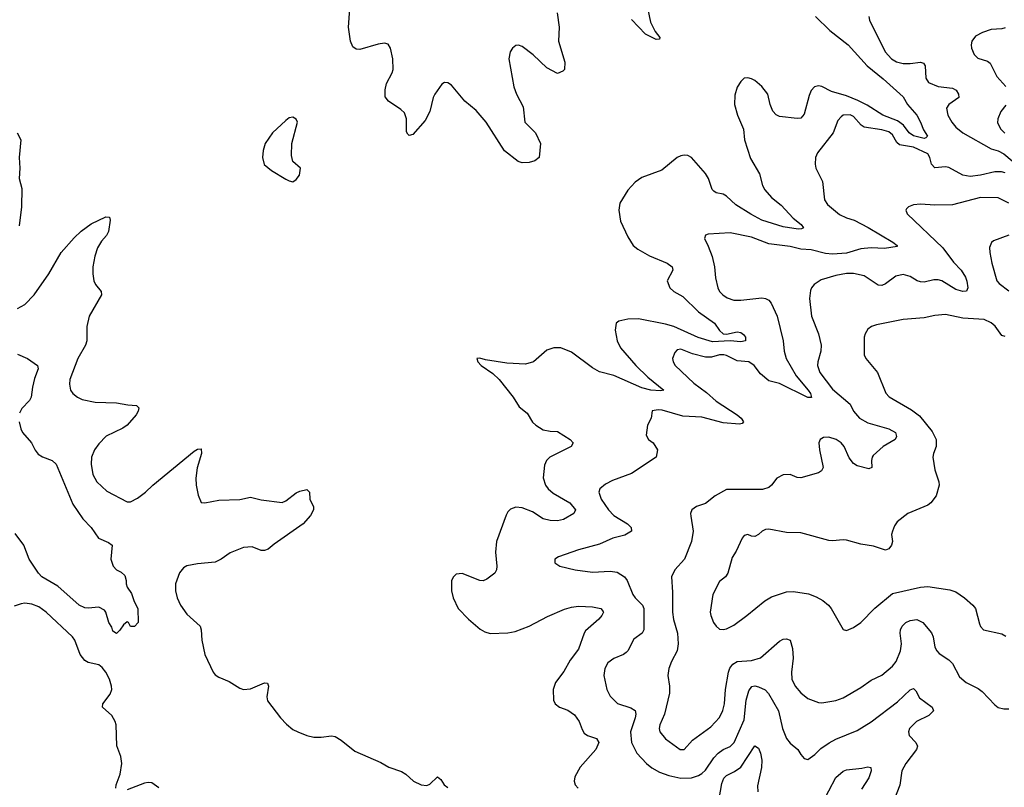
# Model space of a CAD drawing. Header units: inches. Extents: x 1649636 to 1815363, y 506543 to 641975.
# Tile 548 of 656: x 1761342 to 1766924, y 564376 to 568732. Entities that reach past the tile are written whole.
import ezdxf

# ---------------------------------------------------------------- set-up
doc = ezdxf.new("R2010")
doc.units = ezdxf.units.IN
doc.header["$MEASUREMENT"] = 0
doc.layers.add('B7566', color=7, linetype='Continuous')

msp = doc.modelspace()

# ---------------------------------------------------------------- linework, layer by layer
at = {"layer": 'B7566', "color": 5}
for points, elevation in [([(1764389.1, 568770), (1764400.3, 568690), (1764396.5, 568610), (1764433.4, 568490), (1764430.4, 568450), (1764420.4, 568439.6), (1764390, 568426.6), (1764330, 568458.4), (1764252.4, 568532.4), (1764190, 568579.6), (1764170, 568587.3), (1764154.6, 568585.4), (1764135.5, 568570), (1764123.1, 568550), (1764115.3, 568510), (1764142.6, 568350), (1764158, 568310), (1764196.7, 568236.7), (1764205.4, 568150), (1764267.1, 568090), (1764295.1, 568030), (1764287.6, 567950), (1764263.1, 567930), (1764230, 567921.1), (1764190, 567920.2), (1764167.3, 567927.3), (1764090, 567987.8), (1763987.2, 568150), (1763930, 568216.8), (1763865.1, 568270), (1763790, 568360.5), (1763770, 568373.6), (1763750, 568374.5), (1763734.9, 568365.1), (1763694.9, 568310), (1763685.6, 568290), (1763667.1, 568210), (1763640, 568160), (1763570, 568080.9), (1763550, 568075.1), (1763541.7, 568081.7), (1763535.1, 568095.1), (1763535, 568170), (1763522.5, 568202.5), (1763502.3, 568222.3), (1763433.3, 568270), (1763413.7, 568293.7), (1763414.4, 568334.4), (1763421.9, 568370), (1763453.5, 568430), (1763459.3, 568450), (1763458.2, 568510), (1763444.7, 568570), (1763430, 568592), (1763410, 568598.7), (1763373.3, 568593.3), (1763270, 568563.1), (1763250, 568564.4), (1763230, 568576.9), (1763216.5, 568610), (1763206.1, 568690), (1763213.5, 568793.5)], 580), ([(1764903.9, 568790), (1764918.2, 568718.2), (1764944.6, 568664.6), (1764972, 568630), (1764970, 568622), (1764950, 568618.7), (1764890, 568649.9), (1764810, 568733)], 580), ([(1765853.1, 568750), (1765935.3, 568670), (1766039.7, 568590), (1766146, 568470), (1766236.6, 568396.6), (1766350, 568294.9), (1766375.8, 568250), (1766427.6, 568190), (1766449.2, 568150), (1766465.9, 568105.9), (1766488.2, 568070), (1766479.4, 568060.6), (1766470, 568058.3), (1766410, 568071.9), (1766385.8, 568090), (1766353.5, 568133.5), (1766318.2, 568158.2), (1766235, 568190), (1766147.1, 568247.1), (1766093.7, 568273.7), (1766030, 568299.3), (1765944.1, 568324.1), (1765890, 568352.3), (1765870, 568355.9), (1765848.8, 568351.2), (1765829.4, 568330.6), (1765817.6, 568302.4), (1765790, 568196), (1765770, 568172.8), (1765749, 568171), (1765650, 568181.8), (1765631.4, 568191.4), (1765612.2, 568212.2), (1765597.6, 568250), (1765583.1, 568310), (1765550, 568353.6), (1765510, 568387), (1765490, 568397), (1765470, 568402.7), (1765450, 568399.3), (1765430, 568381.2), (1765410.4, 568349.7), (1765396.5, 568303.5), (1765394.3, 568250), (1765411.2, 568190), (1765446.4, 568110), (1765452, 568050), (1765484.4, 567944.4), (1765536.5, 567856.5), (1765552.7, 567790), (1765565.8, 567765.8), (1765603.7, 567723.7), (1765659.2, 567679.2), (1765726.4, 567606.4), (1765772, 567570), (1765784.9, 567550), (1765775.2, 567544.8), (1765756.1, 567543.9), (1765670, 567556.1), (1765550, 567594.4), (1765487.6, 567627.6), (1765402.1, 567682.1), (1765350, 567730.6), (1765330, 567742.5), (1765290, 567749.8), (1765277.8, 567757.8), (1765268.6, 567768.6), (1765247, 567830), (1765230, 567859.7), (1765150, 567949.6), (1765130, 567960.5), (1765110, 567962.9), (1765090, 567959.5), (1765070, 567949.6), (1764981.6, 567878.4), (1764870, 567835.8), (1764830.5, 567810), (1764790, 567764.5), (1764744.9, 567690), (1764738.3, 567650), (1764748.6, 567588.6), (1764790, 567500.5), (1764820.3, 567450), (1764845.7, 567430), (1764911.9, 567391.9), (1765012, 567350), (1765041.1, 567330), (1765045.3, 567310), (1765012.9, 567250), (1765027.2, 567210), (1765050.3, 567190), (1765101.8, 567161.8), (1765190, 567074.6), (1765281.5, 567010), (1765310, 566968.1), (1765330, 566949.2), (1765350, 566946.9), (1765410, 566960.2), (1765430, 566956.5), (1765445.4, 566945.4), (1765456.2, 566930), (1765456.4, 566910), (1765430, 566903.4), (1765370, 566908.7), (1765270, 566903.3), (1765188.6, 566928.6), (1765050, 566991), (1765003, 567003.1), (1764850, 567034.6), (1764790, 567032.5), (1764738.6, 567021.5), (1764723, 567010), (1764718.7, 566970), (1764730.2, 566910), (1764748.5, 566870), (1764834.2, 566770), (1764903.5, 566703.5), (1764994.4, 566630), (1764974.7, 566625.3), (1764919.3, 566630), (1764870, 566642), (1764710, 566712.2), (1764630, 566733.2), (1764590, 566755.7), (1764470, 566845.2), (1764410, 566869.8), (1764370.2, 566869.8), (1764330, 566856.9), (1764255.5, 566790), (1764210, 566776.4), (1764103.3, 566783.3), (1763982, 566802), (1763950, 566811.8), (1763934, 566810), (1763938.8, 566790), (1763957.3, 566770), (1764024.9, 566724.9), (1764060.7, 566690), (1764139.1, 566590), (1764174, 566534), (1764218.3, 566498.3), (1764248.6, 566448.6), (1764268.5, 566430), (1764310, 566405.2), (1764350, 566396.5), (1764390, 566395.5), (1764463, 566350), (1764480.4, 566330), (1764468, 566310), (1764347.7, 566250), (1764328, 566230), (1764316.4, 566203.6), (1764308.8, 566131.2), (1764322.3, 566090), (1764337.8, 566070), (1764365.8, 566045.8), (1764460.7, 565990), (1764493.8, 565950), (1764484.4, 565930), (1764424.2, 565895.8), (1764390, 565887.1), (1764350, 565889.9), (1764310, 565899.1), (1764250, 565939.4), (1764190, 565961.2), (1764154.1, 565965.9), (1764125.1, 565954.9), (1764110, 565939.5), (1764099.7, 565920.3), (1764045.8, 565770), (1764039.2, 565710), (1764047.2, 565630), (1764045.5, 565610), (1764034.9, 565590), (1763990, 565556.3), (1763970, 565547.8), (1763950, 565549.6), (1763850, 565589.4), (1763815.5, 565584.5), (1763800.7, 565570), (1763790.7, 565550), (1763790.6, 565490), (1763799.3, 565450), (1763828, 565390), (1763885.5, 565330), (1763952.4, 565272.4), (1763978, 565258), (1764010, 565249), (1764110, 565251.4), (1764150, 565259.1), (1764230, 565289.2), (1764334.3, 565345.7), (1764430, 565386.6), (1764470, 565398.7), (1764510, 565402.7), (1764590, 565400.6), (1764636.3, 565390), (1764650, 565374), (1764652.2, 565370), (1764642.6, 565350), (1764625.3, 565330), (1764550, 565263.6), (1764541.5, 565250), (1764510, 565159.6), (1764462.2, 565097.8), (1764426.4, 565033.6), (1764380.2, 564970), (1764365.8, 564930), (1764367.6, 564870), (1764378.4, 564850), (1764402, 564830), (1764450, 564813.2), (1764487.8, 564787.8), (1764514.7, 564750), (1764530, 564703), (1764542.9, 564682.9), (1764560.5, 564670), (1764612.7, 564652.7), (1764624.9, 564630), (1764609.1, 564590), (1764519.5, 564490), (1764490, 564436), (1764485.5, 564410), (1764490.3, 564390), (1764508.9, 564370)], 620), ([(1766156.4, 568750), (1766160.3, 568730), (1766248.5, 568548.5), (1766284.2, 568510), (1766313.3, 568493.3), (1766350, 568483.2), (1766390, 568483), (1766450, 568490.2), (1766465.5, 568485.5), (1766475.8, 568470), (1766479.1, 568399.1), (1766495.4, 568375.4), (1766550, 568353.1), (1766630, 568344.1), (1766651.4, 568331.4), (1766664.7, 568310), (1766667.2, 568290), (1766609, 568251), (1766597.2, 568230), (1766604.2, 568190), (1766627, 568150), (1766650, 568122.1), (1766689.3, 568090), (1766850, 567998.6), (1766890, 567986.9), (1766922.3, 567970), (1766968.4, 567930)], 640), ([(1766930, 568686.3), (1766910, 568680.5), (1766850, 568676.9), (1766800.5, 568659.5), (1766761.7, 568638.3), (1766740.7, 568610), (1766736.3, 568590), (1766738, 568570), (1766753.7, 568533.7), (1766773.7, 568513.7), (1766830, 568495.8), (1766844.4, 568484.4), (1766882.6, 568410), (1766932.9, 568352.9)], 660), ([(1766933.1, 568246.9), (1766904.2, 568210), (1766887, 568170), (1766886.6, 568146.6), (1766904.2, 568110), (1766927.8, 568087.8)], 660), ([(1766930, 567862.7), (1766908.2, 567868.2), (1766870, 567869.1), (1766790, 567849.3), (1766730, 567842.7), (1766689.9, 567849.9), (1766610, 567893.9), (1766590, 567897), (1766530, 567890.9), (1766512, 567912), (1766501.8, 567950), (1766490.7, 567970), (1766410, 568008.2), (1766330, 568022.1), (1766315.4, 568035.4), (1766290, 568079), (1766270, 568095.3), (1766230, 568107), (1766130, 568122.6), (1766112.7, 568132.7), (1766070, 568182), (1766050, 568191.4), (1766011.3, 568190), (1765998.6, 568181.4), (1765981.2, 568158.8), (1765954.3, 568090), (1765864.3, 567975.7), (1765854.6, 567950), (1765851.8, 567911.8), (1765854.9, 567890), (1765892.8, 567812.8), (1765904.9, 567710), (1765922.5, 567682.5), (1765990, 567626.5), (1766030, 567606.7), (1766073.5, 567593.5), (1766152.1, 567552.1), (1766291.8, 567470), (1766317.1, 567450), (1766316.1, 567443.9), (1766245.9, 567434.1), (1766170, 567437.1), (1766110, 567431.4), (1766030, 567407.6), (1765950, 567401.4), (1765910, 567405.2), (1765830, 567426.5), (1765770, 567429.1), (1765710, 567444.5), (1765590, 567459.5), (1765490, 567498.4), (1765370, 567521.7), (1765244.4, 567515.6), (1765230.7, 567509.3), (1765224, 567490), (1765246.1, 567446.1), (1765267.9, 567387.9), (1765280.3, 567330), (1765286.8, 567266.8), (1765300.3, 567210), (1765310.4, 567190), (1765328.4, 567170), (1765353.9, 567153.9), (1765390, 567140.2), (1765430, 567140.2), (1765550, 567153.4), (1765570, 567150.2), (1765590, 567139.6), (1765603.2, 567123.2), (1765637.1, 567050), (1765671.1, 566910), (1765675.8, 566850), (1765688.4, 566810), (1765743.5, 566710), (1765811.7, 566630), (1765825.5, 566610), (1765831.3, 566588.7), (1765810, 566588.4), (1765650, 566668.1), (1765590, 566682.2), (1765542.8, 566722.8), (1765506.6, 566770), (1765475.1, 566790), (1765410, 566796.8), (1765350, 566826.3), (1765333.2, 566830), (1765310, 566829.9), (1765263.2, 566816.8), (1765230, 566816.5), (1765155.9, 566835.9), (1765090, 566862.3), (1765070, 566858), (1765056.1, 566843.9), (1765043.6, 566810), (1765047.6, 566790), (1765058, 566770), (1765163.1, 566670), (1765236.7, 566616.7), (1765290, 566567.6), (1765409.2, 566490), (1765432.6, 566470), (1765446.4, 566450), (1765438.9, 566441.1), (1765423.4, 566436.6), (1765330, 566444.7), (1765210, 566476), (1765101.2, 566481.2), (1764984.8, 566515.2), (1764962.3, 566517.7), (1764927.5, 566512.5), (1764922.8, 566470), (1764902, 566430), (1764893.4, 566373.4), (1764906.8, 566350), (1764934, 566330), (1764957.3, 566290), (1764950.8, 566250), (1764810, 566156.9), (1764702.5, 566117.5), (1764663.9, 566096.1), (1764630.8, 566070), (1764624.9, 566050), (1764637.6, 566010), (1764679.6, 565950), (1764710, 565919.1), (1764787, 565870), (1764808.5, 565850), (1764810.4, 565830), (1764773.3, 565806.7), (1764704, 565790), (1764630, 565756.3), (1764510, 565723.6), (1764395.9, 565684.1), (1764376, 565670), (1764376, 565650), (1764404.7, 565630), (1764490.4, 565610.4), (1764590, 565596.5), (1764690, 565603.1), (1764730, 565597), (1764770, 565570.4), (1764786.7, 565550), (1764817.8, 565470), (1764831.7, 565450), (1764872.4, 565410), (1764879.7, 565390), (1764881, 565290), (1764880.2, 565270), (1764871.6, 565250), (1764824.1, 565215.9), (1764790.3, 565150), (1764779.8, 565140.2), (1764765.5, 565130), (1764710, 565107.4), (1764677.1, 565082.9), (1764659.1, 565050), (1764654, 565010), (1764670.3, 564930), (1764690, 564893), (1764731.2, 564851.2), (1764806.7, 564826.7), (1764831, 564811), (1764834.7, 564790), (1764831.7, 564770), (1764805.1, 564690), (1764810.2, 564630.2), (1764840.3, 564570), (1764895.8, 564510), (1764926.5, 564486.5), (1764970, 564462.3), (1765022.7, 564442.7), (1765090, 564427.8), (1765150, 564430.2), (1765190, 564442.2), (1765210, 564454.4), (1765230, 564472.6), (1765277.5, 564542.5), (1765301.6, 564570), (1765330, 564589.4), (1765370, 564607.8), (1765392.7, 564630), (1765450, 564758.7), (1765461.2, 564870), (1765476.7, 564923.3), (1765492.3, 564947.7), (1765510, 564951.1), (1765530, 564946.4), (1765568.3, 564928.3), (1765587.7, 564907.7), (1765643.2, 564810), (1765665.8, 564710), (1765690, 564652.7), (1765710, 564626.4), (1765753.4, 564590), (1765770, 564561), (1765790, 564538.8), (1765810, 564534), (1765850, 564562.4), (1765884, 564596), (1765931.3, 564628.7), (1765970, 564649.2), (1766090, 564698), (1766170, 564747.2), (1766318.5, 564861.5), (1766390, 564928.8), (1766410, 564936.4), (1766423.4, 564923.4), (1766444.3, 564884.3), (1766514.6, 564830), (1766522, 564810), (1766497, 564783), (1766427.2, 564750), (1766386.9, 564710), (1766381.5, 564690), (1766384.9, 564670), (1766422, 564630), (1766431.8, 564610), (1766426.3, 564590), (1766365.2, 564510), (1766342.4, 564470), (1766331.5, 564388.5), (1766302.4, 564310)], 640), ([(1761327.3, 568090), (1761347.7, 568050), (1761339.1, 567950), (1761343, 567890), (1761338, 567830), (1761353.2, 567773.2), (1761352.4, 567670), (1761338.7, 567561.3)], 580), ([(1766950, 567689.8), (1766890, 567720.4), (1766790, 567723.1), (1766630, 567681.4), (1766530, 567678.7), (1766450, 567684.4), (1766410, 567680.5), (1766381, 567670), (1766370, 567659), (1766365.5, 567650), (1766372.7, 567630), (1766576.5, 567436.5), (1766636.4, 567356.4), (1766678.9, 567310), (1766703.5, 567270), (1766711.2, 567248.8), (1766718.5, 567210), (1766709.1, 567190.9), (1766690, 567188.6), (1766650, 567200.7), (1766570, 567249.2), (1766550, 567255.6), (1766524.2, 567255.8), (1766470, 567242.3), (1766450, 567243.5), (1766430, 567249.8), (1766390, 567275.1), (1766350, 567285), (1766310, 567277.2), (1766250, 567231.9), (1766230, 567223.1), (1766210, 567225.7), (1766130, 567278.4), (1766070, 567291.6), (1766030, 567290.7), (1765970, 567279.3), (1765885.3, 567254.7), (1765846, 567230), (1765830.4, 567210), (1765825.3, 567194.8), (1765820.3, 567150), (1765831.8, 567050), (1765871.4, 566950), (1765885.3, 566885.2), (1765884.4, 566850), (1765866.2, 566790), (1765865.6, 566770), (1765879.3, 566730), (1765950, 566635.6), (1766049.5, 566549.5), (1766070.2, 566510), (1766102.4, 566470), (1766150, 566444.6), (1766270.4, 566410), (1766308.2, 566390), (1766313.7, 566366.3), (1766305.5, 566350), (1766237.3, 566310), (1766181.5, 566258.5), (1766174.9, 566250), (1766171.8, 566230), (1766174, 566190), (1766156.3, 566183.7), (1766090, 566200.9), (1766070, 566212.4), (1766044.5, 566244.5), (1766016.2, 566310), (1765999.2, 566330), (1765971, 566350), (1765930, 566362.7), (1765898.7, 566361.3), (1765880.4, 566350), (1765873.4, 566330), (1765876.9, 566290), (1765898, 566190), (1765888.2, 566171.8), (1765870, 566160.9), (1765770, 566132), (1765750, 566134.5), (1765710, 566151.5), (1765670, 566149.6), (1765634, 566130), (1765604.9, 566090), (1765590, 566077), (1765553.7, 566066.3), (1765350, 566065.7), (1765284.4, 566030), (1765230, 565986.6), (1765178.8, 565970), (1765153.4, 565950), (1765146, 565930), (1765146.4, 565913.6), (1765160.3, 565830), (1765151.3, 565770), (1765110.3, 565670), (1765057, 565610), (1765038, 565570), (1765043.8, 565483.8), (1765042.2, 565370), (1765048.1, 565328.1), (1765071.1, 565250), (1765075.4, 565190), (1765069.2, 565150), (1765037.3, 565090), (1765022, 565050), (1765016.9, 565010), (1765026.3, 564950), (1765026, 564910), (1764997.7, 564790), (1764971.4, 564730), (1764967.2, 564710), (1764971.5, 564690), (1765003.7, 564650), (1765087.3, 564590), (1765110, 564590.6), (1765156.5, 564643.5), (1765261.1, 564718.9), (1765308.6, 564771.4), (1765327.9, 564812.1), (1765338.6, 564850), (1765343.4, 564930), (1765361, 565030), (1765368.8, 565051.2), (1765385.4, 565074.6), (1765410.5, 565089.5), (1765490, 565095.5), (1765542, 565110), (1765650, 565204.4), (1765670, 565215.5), (1765690, 565219.1), (1765710.4, 565210.3), (1765724.2, 565164.2), (1765727.9, 565107.9), (1765717.6, 565030), (1765719.7, 564990), (1765738.6, 564950), (1765770, 564911.6), (1765810, 564880.2), (1765870, 564856.9), (1765890, 564855.6), (1765970, 564869.2), (1766010, 564883.2), (1766110, 564942), (1766170, 564984), (1766230, 565012.7), (1766290, 565062.3), (1766311.6, 565090), (1766335.4, 565150), (1766341.3, 565190), (1766334.1, 565250), (1766336, 565270), (1766345.5, 565290), (1766366.9, 565310), (1766390, 565321.8), (1766428.9, 565328.9), (1766462.4, 565310), (1766511.9, 565251.9), (1766521.3, 565230), (1766531.1, 565171.1), (1766541.7, 565150), (1766554.8, 565134.8), (1766610, 565099.6), (1766630, 565078.9), (1766670, 565002.4), (1766708.4, 564970), (1766776.9, 564936.9), (1766799.6, 564919.6), (1766870, 564843), (1766889, 564829), (1766921.2, 564821.2), (1766950, 564821.7)], 660), ([(1761330, 567092.4), (1761370, 567116.4), (1761424.2, 567170), (1761506.9, 567290), (1761576.9, 567410), (1761650, 567493.7), (1761690, 567532), (1761747, 567573), (1761830, 567613), (1761850, 567610.8), (1761854.6, 567594.6), (1761845.3, 567530), (1761833.1, 567506.9), (1761805, 567475), (1761783.6, 567436.4), (1761767.3, 567390), (1761756.8, 567330), (1761755.4, 567290), (1761762.2, 567250), (1761771.6, 567230), (1761802.6, 567190), (1761806, 567170), (1761735.4, 567050), (1761721.5, 566990), (1761722.8, 566910), (1761714.9, 566885.1), (1761670.3, 566810), (1761624.9, 566690), (1761623.7, 566663.7), (1761630.4, 566630.3), (1761643, 566610), (1761668.9, 566588.9), (1761696.3, 566576.3), (1761770, 566562), (1761890, 566557.4), (1761954.3, 566545.7), (1762003, 566543), (1762018, 566530), (1762013.1, 566510), (1762001.1, 566490), (1761950.3, 566430), (1761926.9, 566413.1), (1761831, 566369), (1761790, 566325.1), (1761765, 566290), (1761748.4, 566250), (1761747.3, 566210), (1761755.8, 566150), (1761778, 566110), (1761836.3, 566056.3), (1761950, 565994.8), (1761970, 565994.8), (1762010, 566017.1), (1762054.5, 566050), (1762096, 566090), (1762330, 566283.8), (1762350, 566294.9), (1762370, 566296), (1762372, 566270), (1762348.4, 566188.4), (1762340.4, 566130), (1762342.4, 566090), (1762353, 566033), (1762370, 565991.3), (1762390.8, 565990.8), (1762470, 566005.5), (1762590, 566008.9), (1762650, 566021.3), (1762710, 566007.2), (1762830, 565992.7), (1762850, 566001.3), (1762910, 566047.2), (1762930, 566057), (1762970, 566064.9), (1762984.9, 566050), (1762986.4, 566010), (1763008, 565968), (1763006.7, 565950), (1762990, 565917.6), (1762949.2, 565870), (1762783.9, 565756.1), (1762750, 565727.6), (1762730, 565718.8), (1762710, 565720.3), (1762659.6, 565739.6), (1762610, 565737.1), (1762534.3, 565705.7), (1762483.6, 565670), (1762450, 565653.7), (1762350, 565644.2), (1762290, 565632.9), (1762270, 565621.1), (1762246.9, 565593.1), (1762224.7, 565530), (1762225.8, 565490), (1762234.3, 565450), (1762252.6, 565410), (1762290, 565357.7), (1762364.6, 565290), (1762370.2, 565270), (1762374, 565210), (1762391.4, 565130), (1762437.6, 565030), (1762450, 565014.3), (1762470, 565000.7), (1762530, 564975.5), (1762590, 564939), (1762610, 564931.5), (1762650, 564934), (1762730, 564967.7), (1762746.4, 564966.4), (1762753, 564950), (1762743, 564890), (1762746.4, 564866.4), (1762820.5, 564770), (1762853.9, 564733.9), (1762890, 564704.4), (1762918.8, 564690), (1762970, 564668.8), (1763010, 564660.3), (1763050, 564659.5), (1763110, 564668.5), (1763130, 564664.9), (1763164.1, 564644.1), (1763241.3, 564581.3), (1763390, 564516.5), (1763434, 564490), (1763505.9, 564465.9), (1763530.2, 564450.2), (1763574.9, 564410), (1763618.8, 564390), (1763650, 564386.3), (1763667.2, 564392.7), (1763710, 564436), (1763730, 564420.7), (1763748.2, 564390), (1763770, 564374.9)], 580), ([(1766950, 567508.3), (1766863.8, 567476.2), (1766852.7, 567467.3), (1766840.9, 567439.1), (1766841.7, 567410), (1766853.2, 567350), (1766881.8, 567250), (1766895, 567235), (1766950, 567194)], 680), ([(1766930, 566933.3), (1766910, 566939.6), (1766872.7, 566992.7), (1766850, 567011.5), (1766810, 567029.8), (1766690, 567037.8), (1766590, 567058.2), (1766530, 567053.8), (1766470, 567040.4), (1766350, 567031), (1766200.5, 566999.5), (1766171, 566990), (1766150, 566975.1), (1766135.5, 566950), (1766130.4, 566930), (1766130.4, 566830), (1766138.7, 566810), (1766204.6, 566730), (1766252, 566612), (1766272, 566592), (1766397.6, 566517.6), (1766443.1, 566483.1), (1766514.4, 566394.4), (1766537.8, 566350), (1766538, 566310), (1766522.4, 566270), (1766519.5, 566250), (1766530, 566178), (1766552.7, 566110), (1766554.9, 566090), (1766537.1, 566030), (1766508.4, 565990), (1766490, 565976.9), (1766377.3, 565930), (1766317.6, 565882.4), (1766301.4, 565858.6), (1766290.4, 565830), (1766285.5, 565810), (1766290.5, 565770), (1766284.9, 565750), (1766270, 565729.3), (1766250, 565722), (1766183.3, 565743.3), (1766110, 565756), (1766030, 565778.5), (1766010, 565781), (1765950, 565774), (1765930, 565775.8), (1765770, 565819.8), (1765690, 565821), (1765590, 565840.5), (1765570, 565838.4), (1765551, 565830), (1765530, 565809.5), (1765510, 565799.5), (1765490, 565800.9), (1765470, 565809.4), (1765450, 565804.5), (1765437.1, 565790), (1765404.1, 565715.9), (1765380.4, 565679.6), (1765357.1, 565590), (1765344, 565570), (1765310, 565544.5), (1765272.4, 565470), (1765257.4, 565370), (1765260.3, 565350), (1765276.4, 565310), (1765290, 565290.6), (1765310, 565273.4), (1765330, 565270.4), (1765350, 565275.8), (1765390, 565296.5), (1765464.5, 565350), (1765566.5, 565433.5), (1765603.9, 565456.1), (1765690, 565484.2), (1765730, 565486.8), (1765814.2, 565474.2), (1765857.3, 565457.3), (1765895.9, 565435.9), (1765927, 565410), (1765942, 565390), (1766010, 565271), (1766030, 565266), (1766070, 565283), (1766110, 565310.4), (1766190, 565392.2), (1766290, 565474.9), (1766450, 565512), (1766490, 565515.2), (1766615.8, 565495.8), (1766650, 565484.6), (1766699.3, 565450), (1766745.5, 565410), (1766761.6, 565390), (1766783, 565303), (1766790, 565287.3), (1766807.3, 565270), (1766910, 565246), (1766933.8, 565233.8)], 680), ([(1761330, 566834.6), (1761386, 566810), (1761442, 566770), (1761446.8, 566750), (1761425.3, 566694.7), (1761413.4, 566646.6), (1761406.5, 566590), (1761396.5, 566570), (1761354.3, 566525.7), (1761341.3, 566498.7)], 560), ([(1761337.7, 566450), (1761347.2, 566410), (1761356.5, 566390), (1761408.1, 566330), (1761429.2, 566289.2), (1761446.8, 566266.8), (1761470, 566251), (1761524.9, 566230), (1761548.8, 566208.8), (1761642.3, 565982.3), (1761699.7, 565899.7), (1761746.3, 565850), (1761789, 565789), (1761844.4, 565764.4), (1761866, 565750), (1761858, 565670), (1761871.3, 565630), (1761891.3, 565610), (1761916.3, 565596.3), (1761937.3, 565577.3), (1761946, 565550), (1761944.7, 565530), (1761950.9, 565510.9), (1761975.2, 565475.2), (1761990.5, 565430.5), (1762011, 565390), (1762014, 565310), (1761991.6, 565288.4), (1761970, 565288), (1761958, 565310), (1761950, 565315.3), (1761930, 565298), (1761910, 565268), (1761890, 565248.7), (1761870, 565262), (1761863.7, 565283.7), (1761846.6, 565310), (1761829.6, 565369.6), (1761821.5, 565381.5), (1761790, 565398), (1761730, 565392), (1761710, 565394.5), (1761679, 565410), (1761557.4, 565517.4), (1761466.6, 565570), (1761448.3, 565590), (1761396, 565670), (1761365.2, 565750), (1761316.6, 565816.6)], 560), ([(1761886, 564370), (1761888.4, 564390), (1761910.9, 564450), (1761921.5, 564510), (1761914.7, 564550), (1761891.8, 564611.8), (1761888.8, 564730), (1761883.1, 564750), (1761863.7, 564783.7), (1761811.3, 564830), (1761813.7, 564850), (1761855.3, 564904.7), (1761864.4, 564930), (1761862.9, 564950), (1761849.8, 564990), (1761830, 565028.2), (1761810, 565055.1), (1761789.9, 565069.9), (1761730, 565084.6), (1761710, 565094.8), (1761684.8, 565130), (1761653.5, 565210), (1761641.1, 565230), (1761490.9, 565370), (1761450, 565399.3), (1761410, 565415.8), (1761370, 565419.8), (1761350, 565417.2), (1761310, 565403.9)], 580), ([(1765308.3, 564310), (1765322.4, 564397.6), (1765333.3, 564426.7), (1765350, 564442.6), (1765395.3, 564464.7), (1765430.4, 564489.6), (1765510, 564610.6), (1765530, 564598), (1765542.8, 564570), (1765549.3, 564530), (1765547.5, 564487.5), (1765524.7, 564384.7), (1765527.7, 564350)], 620), ([(1765890, 564279.5), (1765968.6, 564431.4), (1766010, 564466.4), (1766030, 564474), (1766116.5, 564483.5), (1766150, 564491.8), (1766167.3, 564487.3), (1766170.3, 564470), (1766156.1, 564430), (1766115.4, 564364.6)], 620), ([(1762130, 564372.1), (1762090, 564401), (1762070, 564403.1), (1762050, 564399.1), (1761950, 564360.9)], 580)]:
    msp.add_lwpolyline(points, dxfattribs=dict(at, elevation=elevation))
at = {"layer": 'B7566', "color": 5, "elevation": 620}
msp.add_lwpolyline([(1762890, 568179), (1762870, 568174), (1762850, 568159), (1762775.5, 568090), (1762733.4, 568030), (1762722, 567990), (1762718, 567950), (1762728, 567910), (1762770, 567876.3), (1762850, 567826), (1762870, 567818), (1762890, 567811.3), (1762910, 567824.7), (1762928.7, 567850), (1762934, 567890), (1762890, 567928), (1762882, 567962), (1762885.4, 568030), (1762917.2, 568150), (1762910, 568168)], close=True, dxfattribs=at)

doc.saveas('drawing.dxf')
